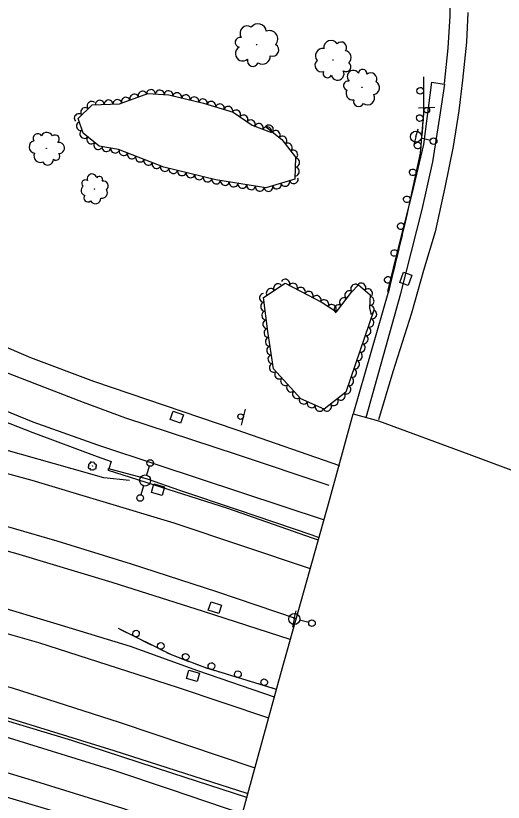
# Model space of a CAD drawing. Extents: x 1722896 to 1754269, y 648279 to 666297.
# Drawn here: x 1730155.7 to 1730376.5, y 652477.1 to 652833.1 of the extents above; entities that cross this region are included whole.
import ezdxf

# ---------------------------------------------------------------- set-up
doc = ezdxf.new("R2010")
doc.units = 0
for name, color, linetype in [('DESIGN - CENTERLINE - Proposed', 7, 'Continuous'), ('DESIGN - PUBLIC HEARING - Shapes', 7, 'Continuous'), ('DESIGN - SCRATCH - User 1', 7, 'Continuous'), ('SURVEY - CENTERLINE - Preliminary Text', 7, 'Continuous'), ('SURVEY - DRAINAGE - Natural Features', 7, 'Continuous'), ('SURVEY - DTM - Breaklines', 7, 'Continuous'), ('SURVEY - VEGETATION - Features with Text', 7, 'Continuous')]:
    doc.layers.add(name, color=color, linetype=linetype)

msp = doc.modelspace()

# ---------------------------------------------------------------- linework, layer by layer
at = {"layer": 'DESIGN - CENTERLINE - Proposed'}
for points in [[(1730324.53, 652708.47), (1730308.46, 652652.88)], [(1730260.79, 652480.99), (1730276, 652536.4), (1730297.69, 652613.27), (1730308.46, 652652.88)], [(1730308.46, 652652.88), (1730320.03, 652649.74)], [(1730320.03, 652649.74), (1730360.86, 652634.69), (1730410.72, 652616.15), (1730429.78, 652609.47), (1730413.52, 652550.19), (1730395.45, 652485.89), (1730380.84, 652435.06), (1730364.21, 652375.37), (1730341.88, 652382.42), (1730293.39, 652400.33), (1730258.81, 652413.03), (1730243.66, 652419.34), (1730256.53, 652465.44), (1730260.79, 652480.99)]]:
    msp.add_lwpolyline(points, dxfattribs=at)
at = {"layer": 'DESIGN - PUBLIC HEARING - Shapes'}
for p, q in [((1730338.05, 652791.44), (1730345.55, 652791.74)), ((1730259.6, 652655.05), (1730257.81, 652647.77))]:
    msp.add_line(p, q, dxfattribs=at)
for centre in [(1730341.87, 652790.37), (1730257.51, 652651.68)]:
    msp.add_circle(centre, 1.25, dxfattribs=at)
at = {"layer": 'DESIGN - SCRATCH - User 1'}
for points in [[(1730260.5, 652481.12), (1730200.23, 652500.38), (1730128.84, 652522.38), (1730050.34, 652543.58), (1729975.77, 652562.21), (1729903.48, 652579.22), (1729810.16, 652600.96), (1729713.26, 652623.18), (1729589.34, 652652.13), (1729504.2, 652671.83), (1729418.48, 652691.69), (1729323.79, 652714.91), (1729300.24, 652718.9), (1729241.89, 652732.44), (1729159, 652752.12), (1729085.49, 652769.36), (1729012.25, 652788.71), (1728967.13, 652802.09)], [(1730340.38, 652805.4), (1730340.4, 652789.32), (1730338.9, 652770.9), (1730332.55, 652741.61), (1730324.35, 652707.72)], [(1730340.38, 652805.4), (1730340.39, 652803.05)], [(1730340.39, 652801.45), (1730340.39, 652796.84)], [(1730340.39, 652795.24), (1730340.4, 652792.9)], [(1730340.4, 652792.9), (1730340.4, 652790.55)], [(1730340.37, 652788.95), (1730340, 652784.36)], [(1730339.87, 652782.77), (1730339.68, 652780.43)], [(1730339.68, 652780.43), (1730339.49, 652778.08)], [(1730339.35, 652776.49), (1730338.98, 652771.9)], [(1730338.77, 652770.32), (1730338.28, 652768.02)], [(1730338.28, 652768.02), (1730337.78, 652765.73)], [(1730337.44, 652764.16), (1730336.46, 652759.67)], [(1730335.63, 652755.81), (1730335.13, 652753.51)], [(1730336.12, 652758.1), (1730335.63, 652755.81)], [(1730334.79, 652751.95), (1730333.82, 652747.45)], [(1730333.48, 652745.89), (1730332.98, 652743.59)], [(1730332.98, 652743.59), (1730332.55, 652741.61), (1730332.47, 652741.3)], [(1730332.1, 652739.74), (1730331.02, 652735.27)], [(1730330.09, 652731.43), (1730329.53, 652729.15)], [(1730330.64, 652733.71), (1730330.09, 652731.43)], [(1730329.16, 652727.59), (1730328.07, 652723.12)], [(1730327.7, 652721.57), (1730327.15, 652719.28)], [(1730327.15, 652719.28), (1730326.59, 652717)], [(1729322.32, 652714.08), (1729353.29, 652706.05), (1729426.46, 652688.63), (1729487, 652674.52), (1729543.44, 652661.54), (1729603.31, 652647.77), (1729684.6, 652628.54), (1729746.94, 652614.26), (1729794.94, 652603.07), (1729852.02, 652590.16), (1729894.66, 652579.99), (1729944.99, 652568.14), (1729994.29, 652556.46), (1730046.83, 652543.24), (1730100.94, 652528.96), (1730138.19, 652518.06), (1730180.91, 652505.22), (1730226.29, 652490.48), (1730260.14, 652479.46), (1730260.49, 652479.32)], [(1730326.22, 652715.44), (1730325.13, 652710.97)], [(1730324.76, 652709.42), (1730324.35, 652707.72)], [(1730292.84, 652595.69), (1730290.08, 652596.72), (1730251.73, 652610.07), (1730197.66, 652627.32), (1730197.72, 652628.23)], [(1730197.72, 652628.23), (1730215.16, 652623.51), (1730229.77, 652618.39), (1730255.98, 652609.69), (1730289.73, 652598.2), (1730292.99, 652596.97)], [(1730273.74, 652528.16), (1730241.37, 652538.07), (1730226.18, 652543.81), (1730202.19, 652555.71)], [(1730203.86, 652554.88), (1730202.19, 652555.71)], [(1730205.97, 652553.84), (1730203.86, 652554.88)], [(1730211.52, 652551.08), (1730207.4, 652553.13)], [(1730215.06, 652549.33), (1730212.96, 652550.37)], [(1730217.17, 652548.28), (1730215.06, 652549.33)], [(1730222.72, 652545.53), (1730218.6, 652547.57)], [(1730226.26, 652543.78), (1730226.18, 652543.81), (1730224.15, 652544.81)], [(1730228.46, 652542.95), (1730226.26, 652543.78)], [(1730234.26, 652540.75), (1730229.96, 652542.38)], [(1730237.95, 652539.36), (1730235.76, 652540.19)], [(1730240.15, 652538.53), (1730237.95, 652539.36)], [(1730246.05, 652536.63), (1730241.65, 652537.98)], [(1730249.83, 652535.48), (1730247.58, 652536.16)], [(1730252.08, 652534.79), (1730249.83, 652535.48)], [(1730258.01, 652532.97), (1730253.61, 652534.32)], [(1730261.78, 652531.82), (1730259.54, 652532.51)], [(1730264.03, 652531.13), (1730261.78, 652531.82)], [(1730269.96, 652529.32), (1730265.56, 652530.66)], [(1730273.74, 652528.16), (1730271.49, 652528.85)]]:
    msp.add_lwpolyline(points, dxfattribs=at)
for centre, start, end in [((1730338.89, 652799.17), 113.3285, 113.3186), ((1730338.69, 652786.8), 108.6003, 108.5905), ((1730337.68, 652774.34), 108.6003, 108.5905), ((1730335.49, 652762.25), 101.0281, 101.0182), ((1730332.84, 652750.04), 101.0281, 101.0182), ((1730330.1, 652737.88), 99.6526, 99.6428), ((1730327.16, 652725.73), 99.6526, 99.6428), ((1730324.22, 652713.58), 99.6526, 99.6428), ((1730210.15, 652553.44), 356.8689, 356.8591), ((1730221.35, 652547.88), 356.8689, 356.8591), ((1730232.66, 652542.96), 2.5499, 2.5401), ((1730244.31, 652538.73), 6.2482, 6.2384), ((1730256.27, 652535.08), 6.2482, 6.2384), ((1730268.22, 652531.42), 6.2482, 6.2384)]:
    msp.add_arc(centre, 1.5, start, end, dxfattribs=at)
at = {"layer": 'SURVEY - CENTERLINE - Preliminary Text'}
for points in [[(1730270.3, 652515.2), (1730228.96, 652529.12), (1730166.13, 652549.21), (1730105.7, 652566.49), (1730051.45, 652580.8), (1730001.69, 652593.2), (1729955.68, 652604.21), (1729906, 652615.94), (1729848.69, 652629.12), (1729783.93, 652644.03), (1729726.92, 652657.34), (1729658.34, 652673.01), (1729604.33, 652685.78), (1729534.44, 652701.71), (1729459.5, 652718.9), (1729384.48, 652736.76), (1729323.16, 652750.51), (1729258.16, 652765.72), (1729169.76, 652786), (1729121.61, 652797.37), (1729018.16, 652823.93), (1728918.71, 652854.37)], [(1730302.4, 652629.43), (1730255.53, 652645.62), (1730191.11, 652667.49), (1730162.51, 652678.27), (1730147.33, 652684.78), (1730132.24, 652691.26), (1730115.66, 652699.36), (1730099.77, 652708.19), (1730086.09, 652715.9), (1730073.06, 652724.6), (1730055.07, 652737.1), (1730038.16, 652751.01), (1730023.04, 652765.47), (1730010.48, 652780.54), (1729997.59, 652796.84), (1729988.09, 652812.17), (1729977.88, 652832.62), (1729971.33, 652849.87)], [(1730352.15, 652847.44), (1730352.29, 652833.11), (1730351.44, 652818.49), (1730349.73, 652802.42)], [(1730297.68, 652620.54), (1730255.71, 652634.51), (1730205.53, 652651.04), (1730186.3, 652658.1), (1730153.1, 652670.81), (1730136.92, 652678.02), (1730114.9, 652688.3), (1730095.97, 652698.2), (1730075.94, 652710.19), (1730059.72, 652720.85), (1730040.43, 652735.5), (1730022.49, 652751.51), (1730010.58, 652764.06), (1730000.12, 652776.4), (1729989.25, 652790.55), (1729980.61, 652803.15), (1729973.16, 652816.17), (1729966.76, 652829.99), (1729962.14, 652841.86)], [(1729939.91, 652837.37), (1729945.6, 652822.41), (1729953.77, 652805.73), (1729964.15, 652787.46), (1729974.18, 652772.8), (1729983.23, 652761.5), (1729997.3, 652745.5), (1730009.03, 652734.63), (1730022.58, 652722.36), (1730037.25, 652710.74), (1730054.34, 652698.11), (1730088.78, 652678.01), (1730108.65, 652667.69), (1730139.66, 652653.61), (1730163.38, 652644.52), (1730192.53, 652633.69), (1730198.85, 652631.36), (1730197.81, 652628.01)], [(1730360.4, 652834.62), (1730359.79, 652821.13), (1730358.02, 652803.99), (1730356.33, 652790.05), (1730353.87, 652773.92), (1730350.03, 652755.31), (1730345.64, 652735.3), (1730340.34, 652717.85), (1730334.85, 652698.54), (1730326.52, 652671.92), (1730319.96, 652650.2)], [(1729946.58, 652833.88), (1729952.54, 652819.9), (1729958.46, 652807.75), (1729965.7, 652795.12), (1729977.13, 652777.9), (1729987.33, 652764.79), (1729996.64, 652753.99), (1730012.06, 652738.43), (1730026.81, 652725.71), (1730039.71, 652715.1), (1730054.62, 652704.06), (1730069.48, 652694.26), (1730094.28, 652680.09), (1730114.14, 652670.28), (1730140.08, 652658.79), (1730163.44, 652649.33), (1730192.65, 652638.89), (1730219.96, 652629.83), (1730295.31, 652604.96)], [(1730264.12, 652492.62), (1730202.7, 652513.21), (1730154.17, 652528.69), (1730110.08, 652541.21), (1730056.32, 652555.48), (1729990.67, 652572.07), (1729928.6, 652586.81), (1729860.63, 652602.43), (1729797.44, 652617.47), (1729715.52, 652636.12), (1729640.3, 652653.56), (1729569.25, 652670.14), (1729500.79, 652685.57), (1729431.64, 652701.97), (1729354.64, 652719.58), (1729285.63, 652735.52), (1729212.27, 652752.8), (1729127.4, 652772.45), (1729037.59, 652794.76), (1728950.93, 652819.74), (1728930.15, 652826.14)], [(1730289.14, 652582.82), (1730227.49, 652603.42), (1730163.08, 652622.76), (1730093.27, 652641.79), (1730032.47, 652657.37), (1729958.67, 652675.17), (1729838.47, 652702.62), (1729722.31, 652729.69), (1729609.89, 652756.02), (1729523, 652776.08), (1729449.82, 652793.11), (1729367.85, 652811.73)], [(1728923.18, 652804.43), (1728976.92, 652786.42), (1729028.71, 652771.38), (1729089.83, 652756), (1729155.11, 652740.87), (1729217.1, 652726.75), (1729283.33, 652711.33), (1729334.81, 652699.48), (1729422.85, 652679.58), (1729666.73, 652624.57), (1729724.92, 652611.43), (1729788.41, 652596.68), (1729859.59, 652580.32), (1729938.86, 652561.99), (1730018.53, 652542.72), (1730091.86, 652523.7), (1730150.75, 652506.89), (1730199.99, 652491.57), (1730225.61, 652483.06), (1730258.51, 652471.91)], [(1730314.39, 652651.25), (1730330.08, 652707.38), (1730339.7, 652745.45), (1730344.57, 652766.98), (1730347.82, 652787.23), (1730350.07, 652802.2)], [(1730324.21, 652708.35), (1730328.13, 652724.38), (1730335.43, 652753.07), (1730340.54, 652774.89), (1730344.18, 652803.12), (1730349.77, 652802.2)], [(1729325.44, 652798.03), (1729390.09, 652782.81), (1729449, 652769.37), (1729502.32, 652756.96), (1729563.1, 652742.97), (1729614.96, 652730.94), (1729663.71, 652719.51), (1729717.03, 652707.04), (1729769.21, 652694.9), (1729833.79, 652680.21), (1729890.91, 652666.73), (1729956.84, 652651.56), (1730000.66, 652641.16), (1730052.39, 652628.55), (1730093.08, 652617.92), (1730134.57, 652606.96), (1730174.24, 652595.47), (1730208.01, 652585.03), (1730246.6, 652572.54), (1730282.7, 652560.23)], [(1729305.3, 652791.72), (1729368.24, 652777.24), (1729430.36, 652762.78), (1729484.54, 652750.52), (1729542.91, 652736.71), (1729594.17, 652724.91), (1729637.67, 652714.33), (1729691.62, 652702.15), (1729745.3, 652689.89), (1729802.07, 652676.74), (1729869.79, 652660.99), (1729921.87, 652649.11), (1729977.34, 652636.11), (1730038.95, 652620.85), (1730095.94, 652605.98), (1730155.51, 652589.79), (1730199.25, 652576.78), (1730240.56, 652563.68), (1730279.84, 652550.94)], [(1729313.44, 652763.39), (1729359.16, 652752.98), (1729405.2, 652742.92), (1729445.49, 652732.9), (1729483.13, 652724.56), (1729529.93, 652713.81), (1729584.3, 652701.06), (1729638.29, 652688.6), (1729679.44, 652678.98), (1729738.84, 652665.33), (1729794.39, 652652.3), (1729839.68, 652641.7), (1729884.25, 652631.88), (1729931.01, 652620.85), (1729974.63, 652610.32), (1730017.13, 652600.05), (1730062.15, 652588.94), (1730099.35, 652579), (1730145.03, 652566.56), (1730174.24, 652557.91), (1730207.51, 652547.77), (1730238.01, 652536.75), (1730272.76, 652524.88)], [(1730207.2, 652622.76), (1730195.5, 652623.91), (1730181.17, 652628.04), (1730150.21, 652636.83), (1730111.36, 652647.51), (1730065.25, 652659.67), (1730029.85, 652668.53), (1729978.54, 652681.54), (1729922.64, 652694.4), (1729861.62, 652708.78), (1729809.12, 652720.72), (1729747.25, 652735.01), (1729682.24, 652750.12)], [(1730254.53, 652456.82), (1730250.06, 652458.51), (1730204.24, 652474.26), (1730164.72, 652486.48), (1730115.23, 652501.41), (1730072.65, 652513.09), (1730028.51, 652524.57), (1729982.18, 652535.95), (1729930.49, 652548.32), (1729876.45, 652560.54), (1729824.27, 652572.87), (1729762.63, 652586.89), (1729723.44, 652596.01)], [(1730251.24, 652447.34), (1730215, 652459.46), (1730178.82, 652471.25), (1730135.6, 652484.11), (1730085.03, 652499.86), (1730046.74, 652510.81)]]:
    msp.add_lwpolyline(points, dxfattribs=at)
at = {"layer": 'SURVEY - DRAINAGE - Natural Features'}
for p, q in [((1730332.35, 652714.03), (1730332.35, 652714.03)), ((1730228.6, 652651.37), (1730228.6, 652651.37)), ((1730220.07, 652618.59), (1730220.07, 652618.59)), ((1730245.88, 652565.21), (1730245.88, 652565.21)), ((1730235.91, 652534.38), (1730235.91, 652534.38))]:
    msp.add_line(p, q, dxfattribs=at)
for points in [[(1730331.32, 652717.06), (1730335.08, 652715.7), (1730333.38, 652711), (1730329.62, 652712.36), (1730331.32, 652717.06)], [(1730225.58, 652650.32), (1730226.91, 652654.09), (1730231.62, 652652.43), (1730230.29, 652648.65), (1730225.58, 652650.32)], [(1730217.13, 652617.32), (1730218.18, 652621.18), (1730223.01, 652619.87), (1730221.96, 652616.01), (1730217.13, 652617.32)], [(1730242.88, 652564.08), (1730244.12, 652567.89), (1730248.88, 652566.33), (1730247.63, 652562.53), (1730242.88, 652564.08)], [(1730232.96, 652533.13), (1730234.05, 652536.98), (1730238.86, 652535.62), (1730237.78, 652531.77), (1730232.96, 652533.13)]]:
    msp.add_lwpolyline(points, dxfattribs=at)
at = {"layer": 'SURVEY - DTM - Breaklines'}
for p, q in [((1730336.95, 652778.35), (1730337.87, 652781.98)), ((1730336.95, 652778.35), (1730336.02, 652774.71)), ((1730343.49, 652776.69), (1730339.37, 652777.73)), ((1730216.15, 652629.24), (1730214.97, 652625.16)), ((1730213.58, 652620.35), (1730212.39, 652616.27)), ((1730281.82, 652560.09), (1730282.68, 652563.74)), ((1730281.82, 652560.09), (1730280.96, 652556.44)), ((1730288.39, 652558.54), (1730284.25, 652559.52))]:
    msp.add_line(p, q, dxfattribs=at)
for centre, radius in [((1730336.95, 652778.35), 2.5), ((1730344.94, 652776.32), 1.5), ((1730216.57, 652630.68), 1.5), ((1730214.27, 652622.76), 2.5), ((1730211.98, 652614.83), 1.5), ((1730281.82, 652560.09), 2.5), ((1730289.85, 652558.2), 1.5)]:
    msp.add_circle(centre, radius, dxfattribs=at)
at = {"layer": 'SURVEY - VEGETATION - Features with Text'}
for points in [[(1730268.84, 652782.98), (1730276.21, 652777.05), (1730282.42, 652769.07), (1730282.08, 652759.14), (1730268.98, 652755.15), (1730246.34, 652758.89), (1730222.69, 652764.63), (1730202.16, 652772.59), (1730193.41, 652774.15), (1730186.19, 652779.93), (1730183.93, 652786.62), (1730190.35, 652792.82), (1730202.74, 652793.29), (1730215.43, 652797.89), (1730224.94, 652797.24), (1730240.65, 652793.52), (1730254.11, 652789.52), (1730262.77, 652783.61), (1730271.44, 652780.22)], [(1730317.93, 652699.85), (1730305.11, 652662.73), (1730295.34, 652655.03), (1730284.78, 652659.79), (1730272.46, 652673.34), (1730269.89, 652690.26), (1730267.93, 652705.63), (1730277.68, 652712.02), (1730294.39, 652703.33), (1730301, 652699.12), (1730307.69, 652708.07), (1730310.94, 652711.27), (1730316.24, 652706.8), (1730315.93, 652700.97), (1730316.51, 652698.31), (1730316.35, 652698.12)]]:
    msp.add_lwpolyline(points, dxfattribs=at)
for centre, radius in [((1730264.73, 652820.01), 0.116), ((1730299.4, 652813.09), 0.102), ((1730312.44, 652800.66), 0.0974), ((1730169.51, 652773.07), 0.0888), ((1730191.36, 652754.62), 0.0754), ((1730190.38, 652629.3), 0.022)]:
    msp.add_circle(centre, radius, dxfattribs=at)
for centre, radius, start, end in [((1730260.55, 652825.17), 3.32, 56.8539, 213.6428), ((1730265.4, 652825.7), 3.79, 5.9066, 143.4309), ((1730270.61, 652822.62), 3.76, 316.8025, 112.6409), ((1730257.35, 652821.09), 2.28, 78.97, 257.7157), ((1730272.06, 652817.59), 2.77, 247.0554, 62.0556), ((1730298.49, 652818.67), 3.3, 32.2222, 188.0607), ((1730303.08, 652818.78), 2.44, 322.4751, 137.4754), ((1730258.47, 652815.96), 3.32, 118.9907, 312.4104), ((1730294.72, 652814.92), 3.33, 81.3264, 218.8506), ((1730304.42, 652814.21), 3.14, 312.3162, 79.1619), ((1730263.1, 652812.72), 2.52, 161.6094, 338.9285), ((1730267.41, 652814.8), 3.57, 236.8965, 3.7421), ((1730294.1, 652810.68), 2.92, 132.2737, 289.0626), ((1730305.25, 652810.09), 2.22, 237.0292, 54.3483), ((1730296.86, 652807.05), 2, 154.3898, 333.1355), ((1730301.47, 652806.87), 2.91, 194.4105, 27.8302), ((1730308.57, 652805.59), 2.79, 34.1512, 227.5709), ((1730312.78, 652806.92), 1.92, 354.1305, 172.8761), ((1730316.43, 652804.54), 2.79, 332.0143, 128.8032), ((1730306.21, 652801.47), 2.12, 76.7698, 254.089), ((1730317.24, 652800.53), 3.18, 281.0671, 58.5913), ((1730308.28, 652798.02), 3, 152.0569, 278.9026), ((1730310.96, 652794.34), 2.33, 162.2158, 337.2161), ((1730315.06, 652795.93), 3.16, 231.9629, 27.8014), ((1730165.68, 652777.58), 2.13, 35.7475, 210.7477), ((1730169.83, 652777.55), 2.74, 25.5886, 152.4342), ((1730173.48, 652777.2), 1.93, 310.3015, 127.6206), ((1730164.62, 652773.71), 2.88, 105.4946, 261.333), ((1730175.22, 652773.24), 2.54, 267.6828, 101.1025), ((1730166.81, 652769.62), 2.9, 154.5987, 292.123), ((1730173.92, 652769.43), 1.75, 227.6621, 46.4078), ((1730170.2, 652768.03), 2.55, 205.546, 2.3349), ((1730190.2, 652759.33), 2.16, 9.9402, 203.3599), ((1730193.59, 652758.93), 1.48, 329.9195, 148.6651), ((1730187.59, 652754.08), 2.32, 127.8459, 254.6916), ((1730187.22, 652757.17), 1.64, 52.5588, 229.878), ((1730195.41, 652756.09), 2.16, 307.8033, 104.5923), ((1730194.71, 652753), 2.46, 256.8561, 34.3803), ((1730188.32, 652750.63), 1.8, 138.0048, 313.0051), ((1730191.71, 652750.45), 2.44, 207.7519, 3.5904), ((1730189.04, 652628.84), 0.629, 104.8891, 298.3088), ((1730189.07, 652629.84), 0.433, 64.8684, 243.614), ((1730189.85, 652630.44), 0.631, 42.7522, 199.5411), ((1730189.74, 652628.03), 0.479, 147.5077, 324.8269), ((1730190.63, 652628.22), 0.679, 222.7948, 349.6405), ((1730190.77, 652630.32), 0.719, 351.805, 129.3292), ((1730191.62, 652628.52), 0.527, 232.9537, 47.954), ((1730191.58, 652629.51), 0.714, 302.7008, 98.5393)]:
    msp.add_arc(centre, radius, start, end, dxfattribs=at)
for centre, major_axis in [((1730213.05, 652797.03), (1.88, 0.68)), ((1730216.9, 652797.79), (2, -0.14)), ((1730220.89, 652797.52), (2, -0.14)), ((1730224.88, 652797.25), (2, -0.14)), ((1730197.72, 652793.1), (2, 0.08)), ((1730201.71, 652793.25), (2, 0.08)), ((1730205.53, 652794.3), (1.88, 0.68)), ((1730209.29, 652795.67), (1.88, 0.68)), ((1730228.78, 652796.33), (1.95, -0.46)), ((1730232.67, 652795.41), (1.95, -0.46)), ((1730236.56, 652794.49), (1.95, -0.46)), ((1730240.45, 652793.57), (1.95, -0.46)), ((1730187.02, 652789.6), (1.44, 1.39)), ((1730189.9, 652792.38), (1.44, 1.39)), ((1730193.72, 652792.95), (2, 0.08)), ((1730244.29, 652792.44), (1.92, -0.57)), ((1730248.12, 652791.3), (1.92, -0.57)), ((1730251.96, 652790.16), (1.92, -0.57)), ((1730184.14, 652786.83), (1.44, 1.39)), ((1730255.56, 652788.53), (1.65, -1.13)), ((1730258.86, 652786.27), (1.65, -1.13)), ((1730185.11, 652783.11), (-0.64, 1.89)), ((1730262.17, 652784.02), (1.65, -1.13)), ((1730265.82, 652782.42), (1.86, -0.73)), ((1730186.69, 652779.53), (-1.56, 1.25)), ((1730269.54, 652780.97), (1.86, -0.73)), ((1730270.4, 652781.73), (1.56, -1.25)), ((1730273.51, 652779.22), (1.56, -1.25)), ((1730189.81, 652777.03), (-1.56, 1.25)), ((1730276.54, 652776.62), (1.23, -1.58)), ((1730192.93, 652774.53), (-1.56, 1.25)), ((1730196.75, 652773.56), (-1.97, 0.35)), ((1730279, 652773.46), (1.23, -1.58)), ((1730200.68, 652772.85), (-1.97, 0.35)), ((1730204.49, 652771.69), (-1.86, 0.72)), ((1730208.22, 652770.24), (-1.86, 0.72)), ((1730281.45, 652770.31), (1.23, -1.58)), ((1730211.95, 652768.8), (-1.86, 0.72)), ((1730215.68, 652767.35), (-1.86, 0.72)), ((1730219.41, 652765.91), (-1.86, 0.72)), ((1730282.34, 652766.64), (-0.07, -2)), ((1730223.16, 652764.52), (-1.94, 0.47)), ((1730227.05, 652763.58), (-1.94, 0.47)), ((1730230.93, 652762.63), (-1.94, 0.47)), ((1730282.2, 652762.64), (-0.07, -2)), ((1730234.82, 652761.69), (-1.94, 0.47)), ((1730238.71, 652760.74), (-1.94, 0.47)), ((1730242.59, 652759.8), (-1.94, 0.47)), ((1730281.6, 652759), (-1.91, -0.58)), ((1730246.48, 652758.86), (-1.97, 0.33)), ((1730250.43, 652758.21), (-1.97, 0.33)), ((1730254.38, 652757.56), (-1.97, 0.33)), ((1730258.32, 652756.91), (-1.97, 0.33)), ((1730262.27, 652756.26), (-1.97, 0.33)), ((1730266.22, 652755.6), (-1.97, 0.33)), ((1730270.13, 652755.5), (-1.91, -0.58)), ((1730273.95, 652756.66), (-1.91, -0.58)), ((1730277.78, 652757.83), (-1.91, -0.58)), ((1730277.79, 652711.97), (1.77, -0.92)), ((1730271.09, 652707.7), (1.67, 1.1)), ((1730274.44, 652709.9), (1.67, 1.1)), ((1730281.34, 652710.12), (1.77, -0.92)), ((1730284.89, 652708.27), (1.77, -0.92)), ((1730309.32, 652709.67), (1.43, 1.4)), ((1730312.26, 652710.16), (1.53, -1.29)), ((1730315.31, 652707.58), (1.53, -1.29)), ((1730267.96, 652705.41), (-0.25, 1.98)), ((1730288.43, 652706.43), (1.77, -0.92)), ((1730291.98, 652704.58), (1.77, -0.92)), ((1730306.66, 652706.69), (1.2, 1.6)), ((1730316.09, 652704.01), (-0.11, -2)), ((1730268.47, 652701.44), (-0.25, 1.98)), ((1730295.47, 652702.64), (1.69, -1.07)), ((1730298.85, 652700.49), (1.69, -1.07)), ((1730301.87, 652700.29), (1.2, 1.6)), ((1730304.26, 652703.49), (1.2, 1.6)), ((1730268.97, 652697.48), (-0.25, 1.98)), ((1730316.13, 652700.04), (0.43, -1.95)), ((1730317.27, 652697.96), (-0.65, -1.89)), ((1730269.48, 652693.51), (-0.25, 1.98)), ((1730315.97, 652694.18), (-0.65, -1.89)), ((1730314.66, 652690.4), (-0.65, -1.89)), ((1730270, 652689.54), (-0.3, 1.98)), ((1730313.36, 652686.62), (-0.65, -1.89)), ((1730270.6, 652685.59), (-0.3, 1.98)), ((1730312.05, 652682.84), (-0.65, -1.89)), ((1730271.2, 652681.63), (-0.3, 1.98)), ((1730271.8, 652677.68), (-0.3, 1.98)), ((1730310.75, 652679.06), (-0.65, -1.89)), ((1730272.41, 652673.72), (-0.3, 1.98)), ((1730309.44, 652675.28), (-0.65, -1.89)), ((1730274.89, 652670.67), (-1.35, 1.48)), ((1730308.13, 652671.5), (-0.65, -1.89)), ((1730277.58, 652667.71), (-1.35, 1.48)), ((1730306.83, 652667.72), (-0.65, -1.89)), ((1730280.27, 652664.75), (-1.35, 1.48)), ((1730282.96, 652661.79), (-1.35, 1.48)), ((1730305.52, 652663.94), (-0.65, -1.89)), ((1730285.97, 652659.25), (-1.82, 0.82)), ((1730299.83, 652658.57), (-1.57, -1.24)), ((1730302.97, 652661.04), (-1.57, -1.24)), ((1730289.61, 652657.61), (-1.82, 0.82)), ((1730293.26, 652655.96), (-1.82, 0.82)), ((1730296.69, 652656.09), (-1.57, -1.24))]:
    msp.add_ellipse(centre, major_axis=major_axis, ratio=0.940188, start_param=0, end_param=3.141593, dxfattribs=at)

doc.saveas('drawing.dxf')
